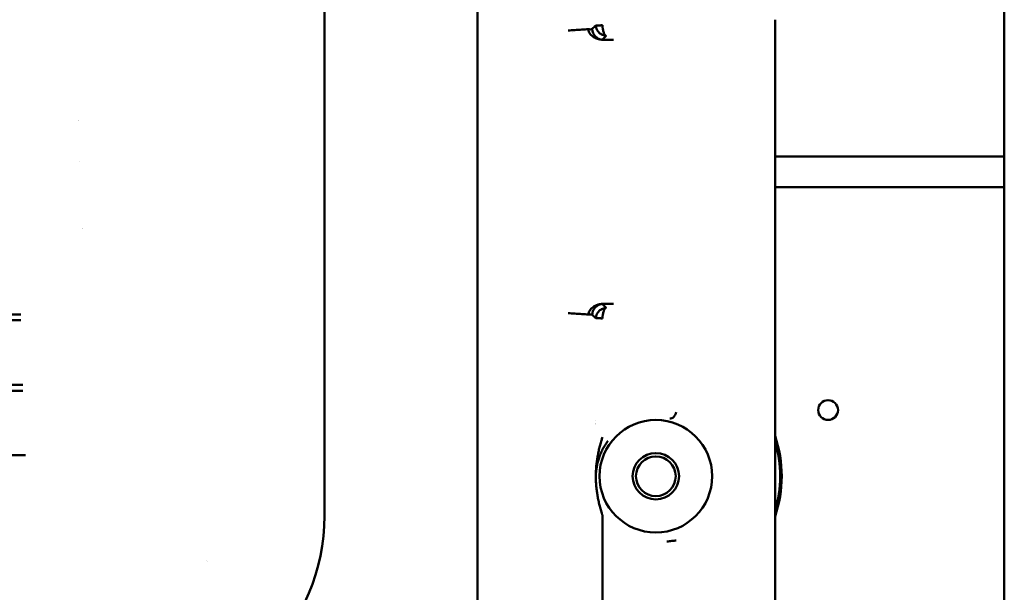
# Model space of a CAD drawing. Header units: millimetres. Extents: x 0 to 14369, y -869 to 2970.
# Tile 296 of 656: x 2092 to 2166, y 611 to 654. Entities that reach past the tile are written whole.
import ezdxf

# ---------------------------------------------------------------- set-up
doc = ezdxf.new("R2010")
doc.units = ezdxf.units.MM
doc.header["$LTSCALE"] = 10
doc.layers.add('Sichtbar (ISO)', color=7, linetype='Continuous', lineweight=50)

msp = doc.modelspace()

# ---------------------------------------------------------------- linework, layer by layer
at = {"layer": 'Sichtbar (ISO)'}
for p, q in [((2165.818, 1125.965), (2165.818, 641.735)), ((2126.051, 679.168), (2126.051, 606.602)), ((2114.518, 616.885), (2114.518, 668.885)), ((2148.518, 653.552), (2148.518, 654.38)), ((2133.262, 653.394), (2133.261, 653.394)), ((2134.43, 653.665), (2134.43, 653.665)), ((2148.518, 653.552), (2148.518, 653.487)), ((2148.518, 652.245), (2148.518, 653.487)), ((2135.524, 652.932), (2135.524, 652.932)), ((2135.527, 652.867), (2135.527, 652.867)), ((2148.518, 652.245), (2148.518, 633.524)), ((2148.518, 644.035), (2165.818, 644.035)), ((2165.818, 644.035), (2165.818, 159.734)), ((2165.818, 641.735), (2148.518, 641.735)), ((2148.518, 632.282), (2148.518, 633.524)), ((2135.525, 632.836), (2135.525, 632.836)), ((2135.528, 632.902), (2135.528, 632.902)), ((2015.54, 632.106), (2091.593, 632.106)), ((2091.604, 631.674), (2015.629, 631.674)), ((2148.518, 632.218), (2148.518, 632.282)), ((2148.518, 632.218), (2148.518, 631.389)), ((2148.518, 631.389), (2148.518, 416.635)), ((2015.616, 626.79), (2091.741, 626.79)), ((2091.755, 626.338), (2015.739, 626.338)), ((2134.993, 624.08), (2134.993, 624.08)), ((2015.721, 621.477), (2091.935, 621.477)), ((2134.993, 620.068), (2134.993, 620.068)), ((2135.441, 550.033), (2135.492, 616.928))]:
    msp.add_line(p, q, dxfattribs=at)
for centre, radius in [((2152.518, 624.885), 0.75), ((2139.518, 619.885), 4.25), ((2139.518, 619.885), 1.75), ((2139.518, 619.885), 1.5)]:
    msp.add_circle(centre, radius, dxfattribs=at)
for centre, radius, start, end in [((2100.518, 642.885), 6, 139.68806, 139.68879), ((2100.518, 642.885), 4.6, 170.20474, 170.20595), ((2100.518, 642.885), 6, 225.04237, 225.043), ((2139.527, 619.876), 6.013, 138.94755, 138.9477), ((2139.518, 619.885), 9.5, 341.32828, 18.67172), ((2139.518, 619.885), 9.38, 343.63541, 16.36459), ((2139.518, 619.885), 9.38, 343.63541, 16.36459), ((2099.518, 616.885), 15, 270, 0), ((2099.517, 616.885), 7.001, 331.00826, 331.00863)]:
    msp.add_arc(centre, radius, start, end, dxfattribs=at)
msp.add_ellipse((2140.696, 624.733), major_axis=(-0.134, -0.482), ratio=0.693729, start_param=0.048459, end_param=1.762019, dxfattribs=at)
for points in [[(2134.994, 653.951), (2134.902, 653.86), (2134.811, 653.777), (2134.72, 653.686)], [(2134.43, 653.665), (2134.454, 653.659), (2134.476, 653.655), (2134.498, 653.652)], [(2134.498, 653.652), (2134.627, 653.636), (2134.709, 653.676), (2134.72, 653.686)], [(2135.51, 653.219), (2135.51, 653.218), (2135.51, 653.217), (2135.51, 653.216)], [(2135.336, 652.89), (2135.374, 652.88), (2135.411, 652.872), (2135.447, 652.869)], [(2135.455, 652.869), (2135.455, 652.869), (2135.454, 652.869), (2135.453, 652.869)], [(2135.454, 652.869), (2135.454, 652.869), (2135.455, 652.869), (2135.455, 652.869)], [(2135.446, 632.901), (2135.436, 632.9), (2135.425, 632.899), (2135.415, 632.897)], [(2135.455, 632.902), (2135.454, 632.902), (2135.454, 632.902), (2135.453, 632.902)], [(2135.453, 632.902), (2135.454, 632.902), (2135.454, 632.902), (2135.455, 632.902)], [(2136.333, 632.904), (2136.235, 632.904), (2136.04, 632.903), (2135.748, 632.902), (2135.553, 632.902), (2135.455, 632.902)], [(2135.511, 632.551), (2135.511, 632.552), (2135.511, 632.553), (2135.511, 632.554)], [(2134.72, 632.083), (2134.811, 631.992), (2134.902, 631.909), (2134.993, 631.818)], [(2134.982, 619.885), (2134.983, 619.854), (2134.984, 619.799), (2134.989, 619.756), (2134.991, 619.715), (2134.993, 619.701)]]:
    msp.add_open_spline(points, degree=3, dxfattribs=at)
for points, knots in [([(2135.777, 653.162), (2135.753, 653.163), (2135.729, 653.165), (2135.705, 653.168), (2135.681, 653.171), (2135.657, 653.175), (2135.634, 653.18), (2135.586, 653.191), (2135.538, 653.207), (2135.493, 653.227), (2135.446, 653.247), (2135.401, 653.271), (2135.359, 653.299), (2135.316, 653.328), (2135.276, 653.361), (2135.238, 653.397), (2135.202, 653.433), (2135.168, 653.473), (2135.138, 653.516), (2135.109, 653.558), (2135.083, 653.603), (2135.062, 653.65), (2135.051, 653.674), (2135.042, 653.698), (2135.034, 653.723), (2135.025, 653.747), (2135.018, 653.772), (2135.012, 653.797), (2135.007, 653.822), (2135.002, 653.848), (2134.999, 653.874), (2134.998, 653.887), (2134.997, 653.899), (2134.996, 653.912), (2134.996, 653.919), (2134.995, 653.925), (2134.995, 653.932), (2134.994, 653.938), (2134.994, 653.945), (2134.994, 653.951)], [0, 0, 0, 0, 0.061855, 0.061855, 0.061855, 0.124044, 0.124044, 0.124044, 0.249637, 0.249637, 0.249637, 0.376845, 0.376845, 0.376845, 0.504447, 0.504447, 0.504447, 0.630488, 0.630488, 0.630488, 0.754511, 0.754511, 0.754511, 0.816015, 0.816015, 0.816015, 0.877272, 0.877272, 0.877272, 0.938492, 0.938492, 0.938492, 0.969188, 0.969188, 0.969188, 0.984575, 0.984575, 0.984575, 1, 1, 1, 1]), ([(2134.994, 653.951), (2134.995, 653.948), (2135.005, 653.943), (2135.047, 653.934), (2135.103, 653.934), (2135.149, 653.936)], [0, 0, 0, 0, 0.125, 0.25, 0.5, 0.5, 0.5, 0.5]), ([(2135.149, 653.936), (2135.195, 653.938), (2135.276, 653.944), (2135.383, 653.953), (2135.438, 653.96), (2135.469, 653.964), (2135.485, 653.966), (2135.492, 653.967)], [0.5, 0.5, 0.5, 0.5, 0.75, 0.875, 0.9375, 0.96875, 1, 1, 1, 1]), ([(2135.492, 653.967), (2135.493, 653.96), (2135.493, 653.954), (2135.493, 653.947), (2135.493, 653.941), (2135.493, 653.934), (2135.494, 653.928), (2135.494, 653.915), (2135.495, 653.902), (2135.496, 653.889), (2135.497, 653.863), (2135.499, 653.838), (2135.501, 653.812), (2135.503, 653.787), (2135.506, 653.762), (2135.509, 653.737), (2135.512, 653.713), (2135.516, 653.689), (2135.519, 653.665), (2135.527, 653.617), (2135.537, 653.572), (2135.547, 653.529), (2135.558, 653.486), (2135.57, 653.446), (2135.583, 653.41), (2135.596, 653.373), (2135.61, 653.34), (2135.625, 653.31), (2135.64, 653.281), (2135.655, 653.256), (2135.672, 653.235), (2135.688, 653.214), (2135.705, 653.197), (2135.723, 653.185), (2135.731, 653.178), (2135.74, 653.174), (2135.749, 653.17), (2135.758, 653.166), (2135.768, 653.164), (2135.777, 653.162)], [0, 0, 0, 0, 0.015538, 0.015538, 0.015538, 0.031048, 0.031048, 0.031048, 0.061998, 0.061998, 0.061998, 0.123723, 0.123723, 0.123723, 0.185421, 0.185421, 0.185421, 0.247247, 0.247247, 0.247247, 0.371432, 0.371432, 0.371432, 0.496965, 0.496965, 0.496965, 0.623695, 0.623695, 0.623695, 0.75013, 0.75013, 0.75013, 0.875462, 0.875462, 0.875462, 0.937796, 0.937796, 0.937796, 1, 1, 1, 1]), ([(2134.43, 653.665), (2134.26, 653.655), (2133.922, 653.634), (2133.415, 653.593), (2133.077, 653.572), (2132.907, 653.562)], [0, 0, 0, 0, 0.3333333, 0.6666667, 1, 1, 1, 1]), ([(2135.434, 652.869), (2135.384, 652.87), (2135.274, 652.882), (2135.104, 652.925), (2134.934, 652.996), (2134.776, 653.089), (2134.638, 653.204), (2134.528, 653.335), (2134.456, 653.489), (2134.438, 653.576), (2134.432, 653.62), (2134.43, 653.65), (2134.43, 653.665)], [0.0139856, 0.0139856, 0.0139856, 0.0139856, 0.1155971, 0.2322991, 0.3493194, 0.4657271, 0.5807364, 0.6940285, 0.8062593, 0.8859758, 0.9427779, 0.9999979, 0.9999979, 0.9999979, 0.9999979]), ([(2134.72, 653.686), (2134.721, 653.671), (2134.722, 653.64), (2134.727, 653.594), (2134.74, 653.505), (2134.793, 653.347), (2134.873, 653.214), (2134.973, 653.096), (2135.089, 653.002), (2135.212, 652.932), (2135.295, 652.902), (2135.336, 652.89)], [0, 0, 0, 0, 0.0579669, 0.1153445, 0.1955218, 0.3074865, 0.4196905, 0.5334082, 0.6489448, 0.7657654, 0.8830302, 0.8830302, 0.8830302, 0.8830302]), ([(2135.455, 652.869), (2135.489, 652.9), (2135.524, 652.933), (2135.56, 652.965), (2135.597, 652.998), (2135.635, 653.031), (2135.672, 653.064), (2135.708, 653.097), (2135.743, 653.129), (2135.777, 653.162)], [0, 0, 0, 0, 0.333333, 0.333333, 0.333333, 0.666667, 0.666667, 0.666667, 1, 1, 1, 1]), ([(2135.455, 652.869), (2135.553, 652.867), (2135.65, 652.867), (2135.748, 652.866), (2135.845, 652.866), (2135.942, 652.866), (2136.04, 652.866), (2136.137, 652.866), (2136.235, 652.866), (2136.333, 652.866)], [0, 0, 0, 0, 0.333333, 0.333333, 0.333333, 0.666667, 0.666667, 0.666667, 1, 1, 1, 1]), ([(2134.43, 632.104), (2134.431, 632.158), (2134.441, 632.212), (2134.459, 632.263), (2134.477, 632.317), (2134.503, 632.367), (2134.534, 632.414), (2134.567, 632.463), (2134.605, 632.508), (2134.647, 632.549), (2134.691, 632.593), (2134.738, 632.634), (2134.788, 632.67), (2134.84, 632.707), (2134.895, 632.74), (2134.951, 632.769), (2135.007, 632.797), (2135.064, 632.822), (2135.124, 632.842), (2135.153, 632.851), (2135.183, 632.859), (2135.212, 632.867), (2135.24, 632.874), (2135.268, 632.88), (2135.295, 632.886), (2135.322, 632.891), (2135.348, 632.895), (2135.375, 632.898), (2135.394, 632.9), (2135.413, 632.901), (2135.432, 632.902)], [0.0000372, 0.0000372, 0.0000372, 0.0000372, 0.1141622, 0.1141622, 0.1141622, 0.2328257, 0.2328257, 0.2328257, 0.3574693, 0.3574693, 0.3574693, 0.488153, 0.488153, 0.488153, 0.6229894, 0.6229894, 0.6229894, 0.7557527, 0.7557527, 0.7557527, 0.8208642, 0.8208642, 0.8208642, 0.882537, 0.882537, 0.882537, 0.9421045, 0.9421045, 0.9421045, 0.9827303, 0.9827303, 0.9827303, 0.9827303]), ([(2135.415, 632.897), (2135.409, 632.896), (2135.383, 632.891), (2135.337, 632.88), (2135.276, 632.859), (2135.214, 632.833), (2135.15, 632.799), (2135.089, 632.763), (2134.97, 632.671), (2134.874, 632.561), (2134.792, 632.425), (2134.737, 632.264), (2134.722, 632.143), (2134.72, 632.083)], [0.0536604, 0.0536604, 0.0536604, 0.0536604, 0.0777424, 0.155726, 0.2337383, 0.3117708, 0.389634, 0.4671303, 0.5751289, 0.6807183, 0.785655, 0.8917776, 1, 1, 1, 1]), ([(2134.993, 631.818), (2134.993, 631.824), (2134.994, 631.831), (2134.994, 631.838), (2134.994, 631.844), (2134.995, 631.851), (2134.995, 631.857), (2134.996, 631.87), (2134.998, 631.883), (2134.999, 631.896), (2135.003, 631.922), (2135.007, 631.948), (2135.013, 631.973), (2135.019, 631.998), (2135.026, 632.023), (2135.034, 632.048), (2135.042, 632.072), (2135.052, 632.096), (2135.062, 632.12), (2135.083, 632.167), (2135.109, 632.212), (2135.138, 632.254), (2135.168, 632.297), (2135.201, 632.337), (2135.238, 632.372), (2135.275, 632.409), (2135.315, 632.441), (2135.357, 632.47), (2135.4, 632.498), (2135.445, 632.522), (2135.491, 632.542), (2135.537, 632.562), (2135.584, 632.578), (2135.632, 632.589), (2135.656, 632.594), (2135.68, 632.598), (2135.705, 632.602), (2135.729, 632.605), (2135.753, 632.606), (2135.777, 632.607)], [0, 0, 0, 0, 0.015543, 0.015543, 0.015543, 0.031044, 0.031044, 0.031044, 0.061945, 0.061945, 0.061945, 0.123468, 0.123468, 0.123468, 0.18488, 0.18488, 0.18488, 0.246395, 0.246395, 0.246395, 0.370071, 0.370071, 0.370071, 0.495449, 0.495449, 0.495449, 0.622409, 0.622409, 0.622409, 0.749318, 0.749318, 0.749318, 0.875146, 0.875146, 0.875146, 0.937673, 0.937673, 0.937673, 1, 1, 1, 1]), ([(2135.777, 632.607), (2135.743, 632.64), (2135.708, 632.673), (2135.672, 632.705), (2135.635, 632.738), (2135.597, 632.771), (2135.56, 632.803), (2135.524, 632.836), (2135.489, 632.869), (2135.455, 632.902)], [0, 0, 0, 0, 0.3333333, 0.3333333, 0.3333333, 0.6666667, 0.6666667, 0.6666667, 0.9999974, 0.9999974, 0.9999974, 0.9999974]), ([(2135.777, 632.607), (2135.768, 632.606), (2135.758, 632.603), (2135.749, 632.599), (2135.74, 632.596), (2135.731, 632.591), (2135.723, 632.585), (2135.705, 632.573), (2135.688, 632.556), (2135.672, 632.535), (2135.655, 632.514), (2135.639, 632.488), (2135.625, 632.459), (2135.61, 632.43), (2135.596, 632.396), (2135.583, 632.36), (2135.57, 632.323), (2135.558, 632.283), (2135.547, 632.24), (2135.536, 632.197), (2135.527, 632.151), (2135.519, 632.104), (2135.515, 632.08), (2135.512, 632.056), (2135.509, 632.031), (2135.506, 632.007), (2135.503, 631.982), (2135.501, 631.956), (2135.499, 631.931), (2135.497, 631.906), (2135.496, 631.88), (2135.495, 631.867), (2135.494, 631.854), (2135.494, 631.841), (2135.493, 631.835), (2135.493, 631.828), (2135.493, 631.822), (2135.493, 631.815), (2135.493, 631.809), (2135.492, 631.802)], [0, 0, 0, 0, 0.0619344, 0.0619344, 0.0619344, 0.1240778, 0.1240778, 0.1240778, 0.2492869, 0.2492869, 0.2492869, 0.3759151, 0.3759151, 0.3759151, 0.5030343, 0.5030343, 0.5030343, 0.6289607, 0.6289607, 0.6289607, 0.7533399, 0.7533399, 0.7533399, 0.81515, 0.81515, 0.81515, 0.8767426, 0.8767426, 0.8767426, 0.9382731, 0.9382731, 0.9382731, 0.9690967, 0.9690967, 0.9690967, 0.9845364, 0.9845364, 0.9845364, 1, 1, 1, 1]), ([(2134.43, 632.104), (2134.26, 632.114), (2134.091, 632.125), (2133.922, 632.137), (2133.753, 632.149), (2133.584, 632.162), (2133.415, 632.175), (2133.246, 632.187), (2133.077, 632.197), (2132.907, 632.207)], [0.0000015, 0.0000015, 0.0000015, 0.0000015, 0.3333333, 0.3333333, 0.3333333, 0.6666667, 0.6666667, 0.6666667, 1, 1, 1, 1]), ([(2134.49, 632.115), (2134.481, 632.114), (2134.461, 632.111), (2134.44, 632.107), (2134.43, 632.104)], [0.875, 0.875, 0.875, 0.875, 0.9375, 0.9999881, 0.9999881, 0.9999881, 0.9999881]), ([(2134.72, 632.083), (2134.72, 632.084), (2134.717, 632.085), (2134.712, 632.089), (2134.704, 632.093), (2134.685, 632.101), (2134.65, 632.109), (2134.595, 632.116), (2134.555, 632.117), (2134.519, 632.117), (2134.5, 632.116), (2134.49, 632.115)], [0, 0, 0, 0, 0.0625, 0.125, 0.1875, 0.25, 0.5, 0.625, 0.75, 0.8125, 0.875, 0.875, 0.875, 0.875]), ([(2135.492, 631.802), (2135.485, 631.803), (2135.469, 631.805), (2135.438, 631.809), (2135.384, 631.816), (2135.277, 631.825), (2135.141, 631.835), (2135.047, 631.835), (2135.004, 631.827), (2134.995, 631.821), (2134.993, 631.818)], [0.0000008, 0.0000008, 0.0000008, 0.0000008, 0.03125, 0.0625, 0.125, 0.25, 0.5, 0.75, 0.875, 1, 1, 1, 1]), ([(2135.002, 620.334), (2135.003, 620.361), (2135.005, 620.387), (2135.007, 620.414), (2135.014, 620.53), (2135.023, 620.646), (2135.036, 620.763), (2135.048, 620.879), (2135.063, 620.996), (2135.08, 621.112), (2135.097, 621.229), (2135.116, 621.345), (2135.137, 621.462), (2135.159, 621.578), (2135.182, 621.694), (2135.208, 621.81), (2135.233, 621.926), (2135.261, 622.042), (2135.29, 622.157), (2135.305, 622.215), (2135.32, 622.272), (2135.336, 622.329), (2135.352, 622.387), (2135.368, 622.444), (2135.385, 622.501), (2135.393, 622.53), (2135.402, 622.558), (2135.411, 622.587), (2135.437, 622.672), (2135.464, 622.757), (2135.492, 622.841)], [0.0962249, 0.0962249, 0.0962249, 0.0962249, 0.125, 0.125, 0.125, 0.25, 0.25, 0.25, 0.375, 0.375, 0.375, 0.5, 0.5, 0.5, 0.625, 0.625, 0.625, 0.75, 0.75, 0.75, 0.8125, 0.8125, 0.8125, 0.875, 0.875, 0.875, 0.90625, 0.90625, 0.90625, 1, 1, 1, 1]), ([(2135.895, 622.545), (2135.89, 622.539), (2135.886, 622.533), (2135.881, 622.526), (2135.876, 622.52), (2135.871, 622.513), (2135.867, 622.507), (2135.857, 622.494), (2135.848, 622.481), (2135.839, 622.468), (2135.821, 622.442), (2135.803, 622.416), (2135.785, 622.39), (2135.767, 622.364), (2135.75, 622.338), (2135.733, 622.312), (2135.717, 622.286), (2135.7, 622.26), (2135.684, 622.234), (2135.651, 622.182), (2135.62, 622.129), (2135.591, 622.077), (2135.561, 622.025), (2135.533, 621.972), (2135.505, 621.92), (2135.451, 621.815), (2135.402, 621.71), (2135.357, 621.605), (2135.312, 621.499), (2135.271, 621.393), (2135.235, 621.287), (2135.199, 621.18), (2135.167, 621.073), (2135.139, 620.966), (2135.112, 620.86), (2135.088, 620.754), (2135.069, 620.65), (2135.049, 620.547), (2135.034, 620.446), (2135.021, 620.348), (2135.015, 620.299), (2135.01, 620.251), (2135.005, 620.205), (2135.001, 620.158), (2134.997, 620.112), (2134.993, 620.068)], [0, 0, 0, 0, 0.0078125, 0.0078125, 0.0078125, 0.015625, 0.015625, 0.015625, 0.03125, 0.03125, 0.03125, 0.0625, 0.0625, 0.0625, 0.09375, 0.09375, 0.09375, 0.125, 0.125, 0.125, 0.1875, 0.1875, 0.1875, 0.25, 0.25, 0.25, 0.375, 0.375, 0.375, 0.5, 0.5, 0.5, 0.625, 0.625, 0.625, 0.75, 0.75, 0.75, 0.875, 0.875, 0.875, 0.9375, 0.9375, 0.9375, 0.9999084, 0.9999084, 0.9999084, 0.9999084]), ([(2134.993, 620.068), (2134.991, 620.054), (2134.989, 620.014), (2134.984, 619.97), (2134.983, 619.915), (2134.982, 619.885)], [0.0000001, 0.0000001, 0.0000001, 0.0000001, 0.3333333, 0.6666667, 1, 1, 1, 1]), ([(2134.993, 620.068), (2134.994, 620.125), (2134.996, 620.183), (2134.998, 620.241), (2134.999, 620.272), (2135, 620.303), (2135.002, 620.334)], [0.00000001, 0.00000001, 0.00000001, 0.00000001, 0.0625, 0.0625, 0.0625, 0.09622494, 0.09622494, 0.09622494, 0.09622494]), ([(2135.014, 619.244), (2135.011, 619.28), (2135.008, 619.317), (2135.006, 619.354), (2135.003, 619.412), (2135, 619.47), (2134.998, 619.528), (2134.995, 619.586), (2134.994, 619.644), (2134.993, 619.701)], [0.8353979, 0.8353979, 0.8353979, 0.8353979, 0.875, 0.875, 0.875, 0.9375, 0.9375, 0.9375, 1, 1, 1, 1]), ([(2135.492, 616.928), (2135.487, 616.942), (2135.483, 616.956), (2135.478, 616.97), (2135.473, 616.984), (2135.469, 616.999), (2135.464, 617.013), (2135.455, 617.041), (2135.446, 617.07), (2135.437, 617.098), (2135.419, 617.155), (2135.401, 617.212), (2135.385, 617.269), (2135.368, 617.326), (2135.351, 617.383), (2135.336, 617.441), (2135.32, 617.498), (2135.304, 617.556), (2135.29, 617.613), (2135.26, 617.728), (2135.232, 617.844), (2135.207, 617.96), (2135.181, 618.075), (2135.158, 618.191), (2135.137, 618.307), (2135.115, 618.424), (2135.096, 618.54), (2135.079, 618.656), (2135.062, 618.773), (2135.047, 618.889), (2135.035, 619.005), (2135.027, 619.085), (2135.02, 619.164), (2135.014, 619.244)], [0, 0, 0, 0, 0.015625, 0.015625, 0.015625, 0.03125, 0.03125, 0.03125, 0.0625, 0.0625, 0.0625, 0.125, 0.125, 0.125, 0.1875, 0.1875, 0.1875, 0.25, 0.25, 0.25, 0.375, 0.375, 0.375, 0.5, 0.5, 0.5, 0.625, 0.625, 0.625, 0.75, 0.75, 0.75, 0.8353979, 0.8353979, 0.8353979, 0.8353979]), ([(2140.343, 614.958), (2140.409, 614.964), (2140.474, 614.97), (2140.538, 614.976), (2140.602, 614.983), (2140.665, 614.989), (2140.726, 614.996), (2140.787, 615.002), (2140.845, 615.009), (2140.899, 615.016), (2140.954, 615.023), (2141.004, 615.029), (2141.05, 615.036)], [0, 0, 0, 0, 0.25, 0.25, 0.25, 0.5, 0.5, 0.5, 0.75, 0.75, 0.75, 1, 1, 1, 1])]:
    msp.add_open_spline(points, degree=3, knots=knots, dxfattribs=at)

doc.saveas('drawing.dxf')
